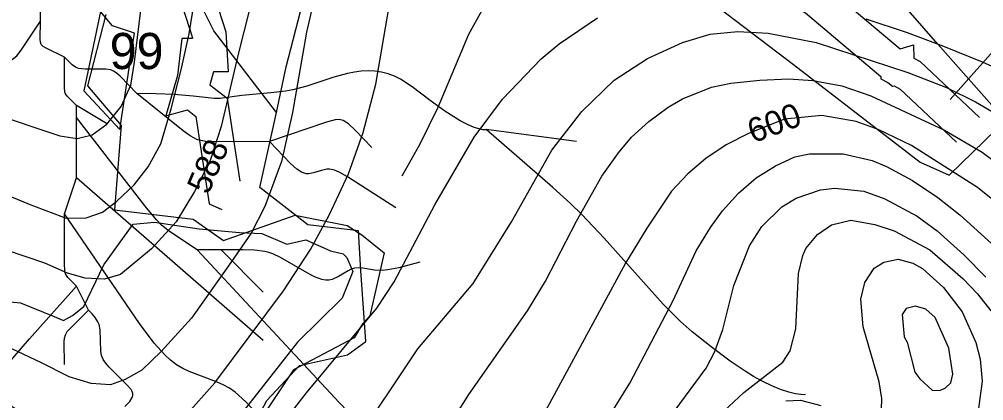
# Model space of a CAD drawing. Extents: x -709584 to -702006, y -1161789 to -1157496.
# Drawn here: x -705935.7 to -705535.6, y -1159574.6 to -1159416.2 of the extents above; entities that cross this region are included whole.
import ezdxf

# ---------------------------------------------------------------- set-up
doc = ezdxf.new("R2010")
doc.units = 0
for name, color, linetype in [('102_obvod PÚ', 7, 'Continuous'), ('120_vrstevnice hlavní', 7, 'Continuous'), ('121_vrstevnice hlavní_popis', 7, 'Continuous'), ('122_vrstevnice základní', 7, 'Continuous'), ('124_vrstevnice doplňková', 7, 'Continuous'), ('408_BPEJ_linie', 7, 'Continuous'), ('409_BPEJ_popis', 7, 'Continuous'), ('411_akumulovaný odtok', 7, 'Continuous'), ('419_LPIS PB', 7, 'Continuous'), ('735_OP sítí TI', 7, 'Continuous')]:
    doc.layers.add(name, color=color, linetype=linetype)

msp = doc.modelspace()

# ---------------------------------------------------------------- linework, layer by layer
at = {"layer": '102_obvod PÚ'}
for points in [[(-705524.82, -1159460.29), (-705554.6, -1159426.55), (-705572.65, -1159405.79)], [(-705899.79, -1159414.29), (-705907.41, -1159443.81), (-705893.49, -1159460.29), (-705896.2, -1159495.31), (-705863.59, -1159499.24), (-705851.07, -1159508.05), (-705821.33, -1159497.58), (-705799.74, -1159501.79), (-705793.57, -1159505.68), (-705784.37, -1159513.21), (-705790.25, -1159539.36), (-705793.29, -1159542.71), (-705796.75, -1159548.46), (-705822.03, -1159561.79), (-705846.15, -1159598.18)]]:
    msp.add_lwpolyline(points, dxfattribs=at)
at = {"layer": '120_vrstevnice hlavní'}
for points in [[(-705813.2, -1159407.03), (-705816.52, -1159421.54), (-705822.4, -1159454.99), (-705826.94, -1159475.29), (-705833.82, -1159493.97), (-705839.51, -1159505.05), (-705847.94, -1159517.13), (-705864.3, -1159540.23), (-705876.84, -1159554.18), (-705884.91, -1159561.82), (-705891.76, -1159565.72), (-705897.92, -1159567.91), (-705905.94, -1159567.36), (-705914.98, -1159564.58), (-705926.57, -1159558.89), (-705943.93, -1159550.62)], [(-705524.12, -1159497.37), (-705538.14, -1159486.07), (-705565.6, -1159468.62), (-705579.33, -1159462.04), (-705588.48, -1159458.61), (-705602.78, -1159456.18), (-705618.23, -1159457.75), (-705633.24, -1159463.62), (-705642.4, -1159468.34), (-705650.83, -1159474.06), (-705658.41, -1159480.35), (-705665.14, -1159487.64), (-705675.43, -1159502.95), (-705684.16, -1159517.53), (-705721.2, -1159585.61), (-705743.94, -1159624.51), (-705758.81, -1159653.68), (-705767.96, -1159667.98), (-705777.54, -1159677.42), (-705789.16, -1159685.72), (-705799.75, -1159694.12)]]:
    msp.add_lwpolyline(points, dxfattribs=at)
at = {"layer": '122_vrstevnice základní'}
for points in [[(-705835.7, -1159394.01), (-705844.92, -1159430.71), (-705851.98, -1159460.8), (-705856.49, -1159474.79), (-705863.05, -1159487.75), (-705870.63, -1159500.36), (-705880.94, -1159511.58), (-705893.71, -1159522.12), (-705900.39, -1159524.14), (-705908.42, -1159523.75), (-705915.76, -1159521.67), (-705925.14, -1159517.52), (-705941.52, -1159511.97)], [(-705954.31, -1159568.3), (-705941.44, -1159575.03), (-705918.27, -1159590.9), (-705910.55, -1159595.05), (-705905.4, -1159596.62), (-705895.1, -1159597.34), (-705889.38, -1159595.91), (-705883.66, -1159593.62), (-705876.08, -1159588.9), (-705866.93, -1159581.03), (-705854.63, -1159567.16), (-705826.17, -1159528.98), (-705814.87, -1159511.81), (-705807.15, -1159497.51), (-705799.14, -1159480.35), (-705793.13, -1159463.19), (-705787.84, -1159443.17), (-705780.41, -1159400.26)], [(-705982.87, -1159404.41), (-705988.75, -1159416.86), (-705998.38, -1159427.58), (-706008.17, -1159436.6), (-706016.22, -1159444.08), (-706017.96, -1159450.91), (-706018.16, -1159455.87), (-706016.14, -1159461.87), (-706010.53, -1159468.91), (-706001.16, -1159475.45), (-705988.7, -1159479.78), (-705969.22, -1159483.47), (-705955.89, -1159484.91), (-705944.79, -1159487.53), (-705930.96, -1159493.24), (-705916.26, -1159498.78), (-705908.05, -1159498.65), (-705901.2, -1159496.29), (-705895.2, -1159491.71), (-705888.1, -1159485.02), (-705882.25, -1159477.53), (-705877.07, -1159467.98), (-705872.73, -1159453.47), (-705868.54, -1159437.24)], [(-705868.54, -1159437.24), (-705865.2, -1159422.26), (-705862.55, -1159405)], [(-705952, -1159410.39), (-705955.12, -1159419.61), (-705959.1, -1159427.8), (-705962.71, -1159437.24), (-705962.24, -1159445.8), (-705958.51, -1159451.8), (-705950.83, -1159455.27), (-705939.89, -1159457.54), (-705927.25, -1159461.88), (-705918.88, -1159464.66), (-705911.7, -1159465.72), (-705905.53, -1159464.22), (-705899.35, -1159459.8), (-705893.5, -1159452.47), (-705889.52, -1159443.59), (-705887.93, -1159434.02), (-705885.97, -1159418.12), (-705884.87, -1159409)], [(-705907.69, -1159631.37), (-705902.54, -1159634.66), (-705897.39, -1159636.95), (-705892.24, -1159638.09), (-705885.95, -1159637.81), (-705876.8, -1159635.09), (-705868.79, -1159630.37), (-705859.78, -1159623.08), (-705827.6, -1159585.47), (-705816.59, -1159571.31), (-705787.41, -1159536.13), (-705780.26, -1159525.26), (-705763.39, -1159493.22), (-705747.08, -1159465.19), (-705735.21, -1159449.46), (-705719.2, -1159432.73), (-705711.76, -1159426.44), (-705695.88, -1159415.71)], [(-705584.56, -1159416.03), (-705567.41, -1159421.68), (-705552.26, -1159427.36), (-705536.27, -1159433.86), (-705520.53, -1159440.92)], [(-705797.42, -1159593.48), (-705770.39, -1159553), (-705747.37, -1159525.97), (-705731.5, -1159500.37), (-705714.76, -1159470.63), (-705702.32, -1159454.47), (-705688.88, -1159441.45), (-705675.15, -1159432.58), (-705660.56, -1159425.86), (-705649.12, -1159422.43), (-705637.68, -1159421.29), (-705625.09, -1159422), (-705605.07, -1159425.86), (-705567.03, -1159438.3), (-705551.01, -1159444.6), (-705539, -1159450.46), (-705512.97, -1159465.76)], [(-705755.52, -1159582.03), (-705749.23, -1159572.02), (-705724.92, -1159537.27), (-705717.48, -1159524.97), (-705704.61, -1159500.09), (-705694.03, -1159481.35), (-705687.16, -1159471.63), (-705681.73, -1159465.19), (-705674.58, -1159458.61), (-705666.57, -1159452.75), (-705660.56, -1159449.32), (-705648.55, -1159444.45), (-705640.54, -1159442.74), (-705628.53, -1159441.45), (-705616.51, -1159441.02), (-705606.5, -1159441.59), (-705594.49, -1159443.88), (-705582.47, -1159448.03), (-705551.87, -1159462.33), (-705536.28, -1159471.34), (-705524.98, -1159479.78)], [(-705691.74, -1159582.18), (-705682.44, -1159567.3), (-705664.42, -1159532.98), (-705654.84, -1159512.39), (-705648.98, -1159502.66), (-705643.97, -1159495.8), (-705637.39, -1159488.36), (-705629.96, -1159482.07), (-705621.95, -1159477.06), (-705613.94, -1159473.34), (-705607.93, -1159472.06), (-705593.92, -1159472.06), (-705581.9, -1159474.92), (-705575.9, -1159477.35), (-705565.17, -1159483.21), (-705554.59, -1159490.22), (-705545.58, -1159497.37), (-705529.42, -1159511.96)], [(-705694.56, -1159706.99), (-705690.74, -1159690.58), (-705688.73, -1159672.28), (-705688.16, -1159642.53), (-705686.59, -1159628.8), (-705681.44, -1159610.49), (-705676.29, -1159599.05), (-705668.28, -1159584.89), (-705650.69, -1159561.01), (-705647.12, -1159554.15), (-705643.83, -1159544.99), (-705639.25, -1159526.69), (-705632.82, -1159510.24), (-705627.67, -1159502.23), (-705619.37, -1159494.08), (-705613.37, -1159490.51), (-705603.35, -1159487.07), (-705597.35, -1159486.36), (-705585.33, -1159487.65), (-705576.61, -1159490.79), (-705563.17, -1159497.94), (-705554.87, -1159504.09), (-705543.86, -1159513.96), (-705534.71, -1159523.26)], [(-705645.54, -1159580.89), (-705635.1, -1159571.16), (-705618.94, -1159558.58), (-705615.94, -1159553.86), (-705613.51, -1159544.71), (-705612.51, -1159521.82), (-705610.65, -1159514.25), (-705609.36, -1159511.39), (-705604.5, -1159505.52), (-705598.78, -1159501.52), (-705590.77, -1159499.66), (-705580.76, -1159501.37), (-705572.75, -1159504.09), (-705558.02, -1159511.96), (-705544.29, -1159523.83), (-705538.14, -1159530.26), (-705532.71, -1159537.27)], [(-705578.18, -1159582.75), (-705577.9, -1159573.6), (-705579.04, -1159566.73), (-705585.62, -1159543.85), (-705586.62, -1159532.41), (-705584.91, -1159525.54), (-705581.04, -1159519.54), (-705577.04, -1159517.11), (-705571.03, -1159515.82), (-705565.03, -1159517.53), (-705561.02, -1159519.68), (-705552.3, -1159527.54), (-705544.58, -1159537.7), (-705538.85, -1159550.43), (-705537.14, -1159557.29), (-705536.28, -1159566.45), (-705539, -1159587.04)], [(-705617.66, -1159574.6), (-705611.65, -1159574.31), (-705603.21, -1159576.6)]]:
    msp.add_lwpolyline(points, dxfattribs=at)
at = {"layer": '124_vrstevnice doplňková'}
for points in [[(-705599.78, -1159394.54), (-705612.22, -1159388.97), (-705632.24, -1159382.53), (-705660.7, -1159367.8), (-705671.43, -1159364.22), (-705683.16, -1159363.08), (-705695.17, -1159365.08), (-705705.47, -1159368.8), (-705714.76, -1159374.52), (-705724.77, -1159383.82), (-705732.07, -1159393.26), (-705738.93, -1159403.7), (-705749.37, -1159422.57), (-705762.1, -1159452.89), (-705769.54, -1159468.05), (-705776.97, -1159481.35)], [(-705549.18, -1159567.11), (-705548.39, -1159563.52), (-705550.01, -1159552.72), (-705555.73, -1159539.99), (-705559.59, -1159536.55), (-705563.88, -1159535.27), (-705567.83, -1159536.34), (-705569.43, -1159538.73), (-705568.6, -1159548), (-705567.32, -1159550.28), (-705564.17, -1159562.73), (-705562.17, -1159565.44), (-705557.02, -1159570.16), (-705553.83, -1159570.3), (-705551.44, -1159569.23), (-705549.18, -1159567.11)]]:
    msp.add_lwpolyline(points, dxfattribs=at)
at = {"layer": '408_BPEJ_linie'}
for points in [[(-705829, -1159455), (-705855, -1159421), (-705868.5, -1159394), (-705887.5, -1159299.5), (-705906, -1159230), (-705929.95, -1159198.72)], [(-705829, -1159455), (-705825, -1159436), (-705819, -1159413), (-705820.5, -1159391), (-705809.5, -1159373), (-705792, -1159351), (-705774, -1159349.5), (-705751.5, -1159338), (-705745.5, -1159363), (-705731.5, -1159362.5), (-705716, -1159364), (-705688, -1159385.5), (-705667, -1159395), (-705614.5, -1159435), (-705562, -1159475.5), (-705550, -1159481), (-705530.5, -1159462)], [(-705897, -1159419), (-705902, -1159413), (-705909, -1159446), (-705894, -1159462), (-705888, -1159422), (-705897, -1159419)], [(-705858.5, -1159622.5), (-705833, -1159574.5), (-705819.5, -1159560), (-705799.5, -1159555.5), (-705792, -1159550), (-705794, -1159520.5), (-705795, -1159504), (-705816, -1159501.5), (-705836, -1159486), (-705829, -1159455)]]:
    msp.add_lwpolyline(points, dxfattribs=at)
at = {"layer": '411_akumulovaný odtok'}
for p, q in [((-705911.99, -1159457), (-705911.99, -1159452)), ((-705899.49, -1159459.5), (-705911.99, -1159452)), ((-705911.99, -1159482), (-705911.99, -1159457)), ((-705704.49, -1159467), (-705741.99, -1159462)), ((-705916.99, -1159497), (-705911.99, -1159482)), ((-705834.49, -1159549.5), (-705911.99, -1159482)), ((-705851.99, -1159512), (-705861.99, -1159512)), ((-705834.49, -1159529.5), (-705851.99, -1159512)), ((-705906.99, -1159537), (-705911.99, -1159527))]:
    msp.add_line(p, q, dxfattribs=at)
for points in [[(-705926.99, -1159417), (-705927.11, -1159406.96), (-705926.87, -1159404.04), (-705926.43, -1159402.19), (-705925.62, -1159400.46), (-705924.59, -1159398.8), (-705915.56, -1159386.81), (-705913.87, -1159384.38), (-705912.92, -1159382.69), (-705912.27, -1159380.82), (-705911.98, -1159378.38), (-705911.99, -1159372)], [(-705946.99, -1159437), (-705939.45, -1159433.29), (-705938.03, -1159432.45), (-705936.77, -1159431.4), (-705935.02, -1159429.13), (-705926.99, -1159417)], [(-705916.99, -1159432), (-705924.82, -1159428.15), (-705925.85, -1159427.54), (-705926.63, -1159426.78), (-705926.96, -1159425.74), (-705927.05, -1159424.55), (-705926.99, -1159417)], [(-705549.49, -1159449.5), (-705527.22, -1159424.51)], [(-705911.99, -1159452), (-705915.84, -1159448.19), (-705916.53, -1159447.23), (-705916.82, -1159446.49), (-705917.02, -1159444.37), (-705916.99, -1159432)], [(-705886.99, -1159447), (-705893.94, -1159439.9), (-705895.5, -1159438.53), (-705896.6, -1159437.78), (-705897.82, -1159437.29), (-705899.84, -1159437), (-705908.41, -1159436.99), (-705911.15, -1159436.71), (-705912.45, -1159436.18), (-705913.84, -1159435.15), (-705916.99, -1159432)], [(-705741.99, -1159462), (-705742.41, -1159462.16), (-705743.46, -1159462.08), (-705746.98, -1159461.14), (-705749.72, -1159459.98), (-705752.76, -1159458.4), (-705759.2, -1159454.36), (-705765.33, -1159449.95), (-705772.73, -1159444.3), (-705777.58, -1159441.16), (-705780.1, -1159439.87), (-705782.7, -1159438.86), (-705785.4, -1159438.19), (-705788.18, -1159437.82), (-705791, -1159437.71), (-705793.85, -1159437.82), (-705796.71, -1159438.17), (-705799.55, -1159438.74), (-705805.2, -1159440.33), (-705816.5, -1159444.04), (-705822.22, -1159445.54), (-705825.25, -1159446.1), (-705831.34, -1159446.84), (-705843.34, -1159447.93), (-705852.4, -1159449.17), (-705854.86, -1159449.16), (-705863.57, -1159448.18), (-705871.51, -1159447.51), (-705879.09, -1159447.14), (-705886.99, -1159447)], [(-705831.99, -1159467), (-705854.83, -1159467.14), (-705858.37, -1159466.95), (-705861.73, -1159466.27), (-705864.85, -1159464.65), (-705867.8, -1159462.52), (-705886.99, -1159447)], [(-705861.99, -1159512), (-705873.45, -1159504.35), (-705876.69, -1159501.68), (-705878.74, -1159499.54), (-705883.47, -1159493.75), (-705911.99, -1159457)], [(-705789.49, -1159469.5), (-705796.37, -1159462.32), (-705799.18, -1159459.67), (-705801.41, -1159458.21), (-705803.02, -1159457.85), (-705804.74, -1159458.01), (-705808.32, -1159458.98), (-705831.99, -1159467)], [(-705609.49, -1159572), (-705610.05, -1159572.12), (-705611.52, -1159572.04), (-705613.73, -1159571.72), (-705616.49, -1159571.07), (-705619.87, -1159569.95), (-705623.52, -1159568.42), (-705627.29, -1159566.56), (-705631.05, -1159564.5), (-705634.64, -1159562.33), (-705640.77, -1159558.14), (-705648.75, -1159552.13), (-705656.55, -1159545.91), (-705661.54, -1159541.53), (-705668.59, -1159534.45), (-705693.14, -1159507.05), (-705702.3, -1159497.32), (-705707.07, -1159492.72), (-705714.44, -1159486.02), (-705741.99, -1159462)], [(-705779.49, -1159494.5), (-705799.59, -1159481.57), (-705802.78, -1159479.78), (-705804.92, -1159478.87), (-705807.08, -1159478.43), (-705808.17, -1159478.47), (-705810.35, -1159478.95), (-705813.62, -1159479.97), (-705815.73, -1159480.39), (-705816.75, -1159480.37), (-705818.69, -1159479.71), (-705820.53, -1159478.48), (-705823.23, -1159476.08), (-705831.99, -1159467)], [(-705911.99, -1159527), (-705915.62, -1159523.36), (-705916.57, -1159521.83), (-705916.86, -1159520.67), (-705917.03, -1159517.54), (-705916.99, -1159497)], [(-705799.49, -1159614.5), (-705815.04, -1159601.28), (-705824.25, -1159593.11), (-705831.29, -1159586.23), (-705841.7, -1159575.01), (-705846.13, -1159571.07), (-705848.53, -1159569.4), (-705851.15, -1159567.96), (-705853.89, -1159566.73), (-705865.2, -1159562.41), (-705867.91, -1159561.14), (-705870.47, -1159559.66), (-705873.02, -1159557.74), (-705875.39, -1159555.55), (-705879.77, -1159550.62), (-705885.87, -1159542.5), (-705916.99, -1159497)], [(-705761.99, -1159597), (-705765.59, -1159597.05), (-705770.76, -1159596.58), (-705773.74, -1159596.01), (-705776.87, -1159595.12), (-705779.94, -1159593.97), (-705782.83, -1159592.64), (-705785.42, -1159591.2), (-705787.61, -1159589.73), (-705791.63, -1159586.61), (-705795.58, -1159582.99), (-705803.09, -1159575.26), (-705861.99, -1159512)], [(-705769.49, -1159517), (-705778.27, -1159519.4), (-705782.88, -1159520.27), (-705785.02, -1159520.49), (-705788.38, -1159520.34), (-705793.98, -1159519.42), (-705796.62, -1159519.54), (-705798, -1159519.97), (-705799.35, -1159520.61), (-705803.29, -1159523.01), (-705805.93, -1159524.29), (-705807.29, -1159524.59), (-705808.74, -1159524.57), (-705810.22, -1159524.27), (-705813.24, -1159523.11), (-705816.32, -1159521.51), (-705827.31, -1159515.15), (-705830.55, -1159513.63), (-705832.21, -1159513.03), (-705833.93, -1159512.59), (-705838.1, -1159512.07), (-705842.88, -1159511.89), (-705851.99, -1159512)], [(-705961.99, -1159644.5), (-705959.61, -1159625.67), (-705958.69, -1159619.56), (-705957.74, -1159614.57), (-705956.52, -1159609.78), (-705955.73, -1159607.45), (-705954.78, -1159605.13), (-705950.51, -1159596.07), (-705948.79, -1159591.43), (-705947.84, -1159586.72), (-705946.31, -1159572.24), (-705945.83, -1159569.92), (-705945.15, -1159567.68), (-705944.16, -1159565.39), (-705942.94, -1159563.2), (-705941.55, -1159561.06), (-705938.43, -1159556.92), (-705931.56, -1159548.88), (-705911.99, -1159527)], [(-705916.99, -1159559.5), (-705917.05, -1159550.1), (-705916.96, -1159548.58), (-705916.63, -1159547.15), (-705915.85, -1159545.9), (-705914.82, -1159544.76), (-705906.99, -1159537)], [(-705891.99, -1159577), (-705889.88, -1159574.87), (-705888.9, -1159573.29), (-705888.65, -1159572.46), (-705888.63, -1159571.56), (-705888.87, -1159570.72), (-705889.3, -1159569.97), (-705891.08, -1159567.94), (-705898.61, -1159560.44), (-705899.84, -1159559.02), (-705900.88, -1159557.52), (-705901.58, -1159555.84), (-705901.91, -1159553.98), (-705902.2, -1159545.09), (-705902.64, -1159542.96), (-705903.09, -1159541.83), (-705904.24, -1159539.98), (-705905.52, -1159538.44), (-705906.99, -1159537)]]:
    msp.add_lwpolyline(points, dxfattribs=at)
at = {"layer": '419_LPIS PB'}
msp.add_lwpolyline([(-705942.37, -1159533.18), (-705935.24, -1159533.88), (-705921.22, -1159539.66), (-705917.41, -1159541.22), (-705913.6, -1159539.15), (-705908.93, -1159535.48), (-705900.69, -1159518.16), (-705888.43, -1159501.25), (-705879.67, -1159500.49), (-705861.15, -1159503.25), (-705844.37, -1159504.76), (-705835.1, -1159505.2), (-705824.7, -1159509.6), (-705816.86, -1159507.83), (-705806.59, -1159512.3), (-705801.31, -1159513.54), (-705799.81, -1159515.05), (-705797.34, -1159520.92), (-705801.81, -1159531.97), (-705820.33, -1159550.24), (-705848.46, -1159586.23)], dxfattribs=at)
at = {"layer": '735_OP sítí TI'}
for points in [[(-705858.61, -1159394.76), (-705859.93, -1159395.26), (-705864.92, -1159399.24), (-705863.74, -1159402.47), (-705869.44, -1159406.67), (-705863.92, -1159424.01), (-705863.91, -1159424.2), (-705868.24, -1159424.26), (-705870.08, -1159439.51), (-705874.94, -1159456.38), (-705866.01, -1159453.89), (-705862.55, -1159456.61), (-705856.96, -1159492.8), (-705851.65, -1159495.18)], [(-705622.97, -1159393.02), (-705619.33, -1159391.64), (-705601.38, -1159402.17), (-705570.23, -1159428.47), (-705564.76, -1159426.82), (-705564.55, -1159432.41), (-705562.02, -1159433.78), (-705537.33, -1159456.99)], [(-705849.14, -1159401.65), (-705847, -1159407.53), (-705853.06, -1159411.99), (-705850.06, -1159421.41), (-705849.03, -1159438.02), (-705855.1, -1159438.09), (-705856.64, -1159443.45), (-705849.55, -1159449.01), (-705844.23, -1159483.48)], [(-705621.76, -1159406.44), (-705609.5, -1159413.63), (-705578.27, -1159440.01), (-705578.23, -1159440.91), (-705575.32, -1159442.49), (-705573.45, -1159444.07), (-705572.78, -1159443.87), (-705570.28, -1159445.22), (-705546.93, -1159467.19)]]:
    msp.add_lwpolyline(points, dxfattribs=at)

# ---------------------------------------------------------------- texts
at = {"layer": '121_vrstevnice hlavní_popis'}
for s, rotation, p in [('600', 20.4219, (-705631.27, -1159467.76)), ('588', 66.7011, (-705857.35, -1159489.42))]:
    msp.add_text(s, height=10, rotation=rotation, dxfattribs=at).set_placement(p)
at = {"layer": '409_BPEJ_popis'}
msp.add_text('99', height=15, dxfattribs=at).set_placement((-705898.23, -1159436.91))

doc.saveas('drawing.dxf')
